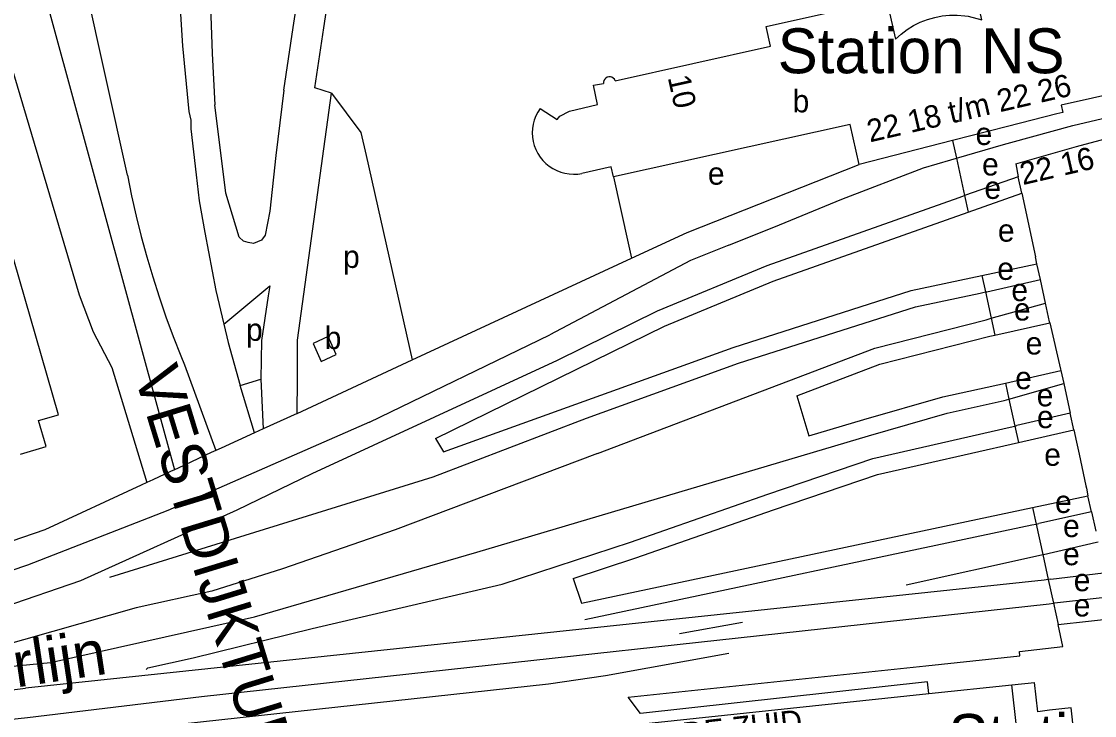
# Model space of a CAD drawing. Extents: x 160673 to 161924, y 382258 to 384145.
# Drawn here: x 161236.5 to 161427.8, y 383703.4 to 383827.1 of the extents above; entities that cross this region are included whole.
import ezdxf

# ---------------------------------------------------------------- set-up
doc = ezdxf.new("R2010")
doc.units = 0
for name, color, linetype in [('BLT_Basislijn', 7, 'Continuous'), ('BLT_Bebouwing', 7, 'Continuous'), ('BLT_Bebouwing_beschrifting', 7, 'Continuous'), ('BLT_Centroide', 7, 'Continuous'), ('BLT_Huisnummer_reeks', 7, 'Continuous'), ('BLT_Onderdoorgang_en_onderverdeling', 7, 'Continuous'), ('BLT_Spoorlijn', 7, 'Continuous'), ('BLT_Straatnaam_hoofdweg', 7, 'Continuous'), ('BLT_Straatnaam_verkleind', 7, 'Continuous'), ('BLT_Waternaam_spoorwegen', 7, 'Continuous')]:
    doc.layers.add(name, color=color, linetype=linetype)

msp = doc.modelspace()

# ---------------------------------------------------------------- linework, layer by layer
at = {"layer": 'BLT_Basislijn'}
for p, q in [((161285.67, 383770.3), (161291.77, 383814.32)), ((161402.46, 383805.86), (161403.15, 383802.71)), ((161297.95, 383803.18), (161306.13, 383766.77)), ((161403.15, 383802.71), (161404.6, 383796.06)), ((161413.72, 383801.71), (161414.18, 383799.39)), ((161342.05, 383799.41), (161344.64, 383787.56)), ((161414.81, 383796.48), (161414.18, 383799.39)), ((161404.6, 383796.06), (161405.25, 383793.1)), ((161405.25, 383793.1), (161414.81, 383796.48)), ((161414.81, 383796.48), (161417.23, 383785.13)), ((161344.64, 383787.56), (161345.22, 383784.92)), ((161306.13, 383766.77), (161345.22, 383784.92)), ((161407.71, 383781.82), (161417.5, 383783.91)), ((161417.5, 383783.91), (161417.23, 383785.13)), ((161418.12, 383781.08), (161417.5, 383783.91)), ((161407.71, 383781.82), (161408.35, 383778.89)), ((161272.55, 383773.17), (161280.77, 383779.97)), ((161419.03, 383776.9), (161418.12, 383781.08)), ((161408.35, 383778.89), (161409.38, 383774.2)), ((161419.77, 383773.54), (161419.03, 383776.9)), ((161409.38, 383774.2), (161410.03, 383771.21)), ((161410.03, 383771.21), (161419.8, 383773.39)), ((161419.8, 383773.39), (161419.77, 383773.54)), ((161419.8, 383773.39), (161421.74, 383765.11)), ((161285.65, 383757.25), (161306.13, 383766.77)), ((161265.53, 383765.93), (161271.16, 383750.65)), ((161411.9, 383762.66), (161421.79, 383764.87)), ((161421.74, 383765.11), (161421.79, 383764.87)), ((161421.79, 383764.87), (161422.29, 383762.58)), ((161275.46, 383762.2), (161279.18, 383763.35)), ((161279.18, 383763.35), (161279.57, 383754.48)), ((161411.9, 383762.66), (161412.52, 383759.79)), ((161278.02, 383753.78), (161275.46, 383762.2)), ((161422.29, 383762.58), (161423.43, 383757.29)), ((161412.52, 383759.79), (161413.57, 383755.01)), ((161424.07, 383754.34), (161423.43, 383757.29)), ((161413.57, 383755.01), (161414.21, 383752.08)), ((161414.21, 383752.08), (161424.07, 383754.34)), ((161389.08, 383746.35), (161414.21, 383752.08)), ((161425.01, 383750), (161426.23, 383744.36)), ((161416.74, 383740.48), (161426.61, 383742.57)), ((161427.23, 383739.7), (161426.61, 383742.57)), ((161416.74, 383740.48), (161417.38, 383737.55)), ((161427.23, 383739.7), (161428.03, 383736.29)), ((161417.38, 383737.55), (161418.57, 383732.12)), ((161418.57, 383732.12), (161419.54, 383727.65)), ((161419.54, 383727.65), (161420.47, 383723.43)), ((161420.47, 383723.43), (161421.3, 383719.63)), ((161312.67, 383698.33), (161398.23, 383707.34))]:
    msp.add_line(p, q, dxfattribs=at)
for points in [[(161255.37, 383799.71), (161247.75, 383833.99), (161242.16, 383860.4), (161241.46, 383864.27)], [(161232.13, 383863.24), (161238.32, 383843.97), (161239.28, 383836.83), (161263.75, 383747.21)], [(161269.44, 383849.92), (161270.45, 383821.38), (161270.94, 383812.22)], [(161229.21, 383837.29), (161246.74, 383778.37), (161249.27, 383771.77), (161252.58, 383765.42), (161258.85, 383744.93)], [(161291.77, 383814.32), (161288.79, 383815.27), (161290.41, 383825.95), (161291.95, 383836.18), (161292.02, 383837.62)], [(161264.62, 383834.33), (161264.76, 383829.35), (161265.17, 383822.72), (161266.33, 383811.03)], [(161283.24, 383814.81), (161284.89, 383825.98), (161285.59, 383830.23)], [(161283.24, 383814.81), (161281.85, 383803.19), (161280.75, 383793.31), (161279.93, 383789.01)], [(161291.77, 383814.32), (161296.99, 383807.31), (161297.95, 383803.18)], [(161266.33, 383811.03), (161266.67, 383809.48), (161266.67, 383807.97), (161267.62, 383799.77)], [(161279.93, 383789.01), (161279.25, 383788.1), (161277.87, 383787.55), (161276.91, 383787.69), (161276.09, 383787.96), (161275.27, 383788.65), (161272.94, 383796.47), (161270.94, 383812.22)], [(161413.72, 383801.71), (161424.54, 383804.79), (161436.59, 383807.98), (161446.29, 383810.15)], [(161345.22, 383784.92), (161355.13, 383789.48), (161385.8, 383801.62)], [(161255.37, 383799.71), (161256.12, 383796.04), (161256.95, 383792.4), (161257.85, 383788.77), (161258.83, 383785.16), (161259.89, 383781.58), (161261.03, 383778.02), (161262.24, 383774.48), (161263.53, 383770.97), (161264.89, 383767.49), (161265.53, 383765.93)], [(161267.62, 383799.77), (161268.16, 383795.1), (161269.19, 383789.47), (161271.11, 383779.16), (161272.55, 383773.17)], [(161310.29, 383752.78), (161351.12, 383772.77), (161370.51, 383780.82), (161405.25, 383793.1)], [(161310.29, 383752.78), (161311.71, 383750.38), (161363.37, 383769.02), (161395.11, 383779.12), (161407.71, 383781.82)], [(161280.77, 383779.97), (161280.48, 383778.22), (161279.25, 383770.26), (161279.18, 383763.35)], [(161272.55, 383773.17), (161273.34, 383769.89), (161275.46, 383762.2)], [(161285.65, 383757.25), (161285.67, 383763.37), (161285.67, 383770.3)], [(161374.72, 383760.4), (161389.53, 383766.02), (161409.13, 383771.01), (161410.03, 383771.21)], [(161374.72, 383760.4), (161376.84, 383753.23), (161386.67, 383756.14), (161400.76, 383760.19), (161411.9, 383762.66)], [(161285.65, 383757.25), (161279.57, 383754.48)], [(161278.02, 383753.78), (161272.08, 383751.07)], [(161279.57, 383754.48), (161278.02, 383753.78)], [(161424.07, 383754.34), (161424.55, 383752.13), (161425.01, 383750)], [(161270.32, 383750.27), (161264.42, 383747.52)], [(161271.16, 383750.65), (161270.32, 383750.27)], [(161272.08, 383751.07), (161271.16, 383750.65)], [(161264.42, 383747.52), (161263.75, 383747.21)], [(161259.89, 383745.41), (161258.85, 383744.93)], [(161263.75, 383747.21), (161263.05, 383746.89), (161259.89, 383745.41)], [(161334.86, 383727.83), (161346.01, 383731.5), (161370.54, 383740.05), (161389.08, 383746.35)], [(161257.81, 383744.45), (161240.64, 383736.52), (161228.63, 383732.4), (161189.65, 383721.41), (161189.71, 383721.22)], [(161258.85, 383744.93), (161257.81, 383744.45)], [(161426.23, 383744.36), (161426.32, 383743.95), (161426.61, 383742.57)], [(161334.86, 383727.83), (161336.3, 383723.46), (161416.74, 383740.48)], [(161409.96, 383677.53), (161413.03, 383681.57), (161414.1, 383686.83), (161414.32, 383693.83), (161414.32, 383693.83), (161414.08, 383699.88), (161413.89, 383701.48), (161413.02, 383708.9)]]:
    msp.add_lwpolyline(points, dxfattribs=at)
at = {"layer": 'BLT_Bebouwing'}
for p, q in [((161421.08, 383810.6), (161412.24, 383808.35)), ((161412.24, 383808.35), (161402.46, 383805.86)), ((161402.46, 383805.86), (161385.8, 383801.62)), ((161421.3, 383719.63), (161465.27, 383724.46)), ((161413.02, 383708.9), (161417.05, 383709.29)), ((161398.23, 383707.34), (161413.02, 383708.9)), ((161423.61, 383704.81), (161419.75, 383704.39))]:
    msp.add_line(p, q, dxfattribs=at)
for points in [[(161342.32, 383816.5), (161370.04, 383822.66), (161369.27, 383826.16), (161380.18, 383828.59)], [(161236.29, 383750), (161240.86, 383751.33), (161239.52, 383755.97), (161243.07, 383757), (161223.03, 383826.25)], [(161342.32, 383816.5), (161342.19, 383816.77), (161341.99, 383816.98), (161341.75, 383817.14), (161341.47, 383817.22), (161341.18, 383817.22), (161340.9, 383817.14), (161340.65, 383816.99), (161340.45, 383816.78), (161340.31, 383816.53), (161340.25, 383816.24), (161340.25, 383816.05)], [(161444.71, 383817.28), (161421.85, 383812.18), (161422.15, 383810.83), (161421.08, 383810.6)], [(161328.93, 383811.58), (161331.96, 383809.64), (161332.44, 383810.23), (161334.16, 383811.11), (161339.19, 383812.26), (161338.45, 383815.71), (161340.25, 383816.05)], [(161328.93, 383811.58), (161328.51, 383810.93), (161328.17, 383810.24), (161327.9, 383809.52), (161327.7, 383808.78), (161327.58, 383808.02), (161327.55, 383807.25), (161327.59, 383806.48), (161327.71, 383805.72), (161327.91, 383804.98), (161328.19, 383804.26), (161328.54, 383803.58), (161328.96, 383802.93), (161329.44, 383802.33), (161329.98, 383801.79), (161330.58, 383801.3), (161331.22, 383800.88), (161331.9, 383800.53), (161332.62, 383800.25), (161333.36, 383800.04), (161334.12, 383799.92), (161334.89, 383799.87), (161335.66, 383799.9), (161336.38, 383800.01)], [(161385.8, 383801.62), (161384.24, 383808.7), (161342.05, 383799.41)], [(161342.05, 383799.41), (161341.6, 383801.19), (161336.38, 383800.01)], [(161414.4, 383714.82), (161422.15, 383715.71), (161421.3, 383719.63)], [(161398.23, 383707.34), (161398.01, 383709.42), (161346.82, 383703.78), (161344.66, 383706.7), (161397.71, 383712.3), (161414.49, 383714.07), (161414.4, 383714.82)], [(161419.75, 383704.39), (161417.65, 383704.12), (161417.05, 383709.29)], [(161425.47, 383687.26), (161423.3, 383687.03), (161422.87, 383691.05), (161425.07, 383691.28), (161423.61, 383704.81)]]:
    msp.add_lwpolyline(points, dxfattribs=at)
msp.add_lwpolyline([(161288.48, 383769.71), (161289.93, 383766.49), (161292.6, 383767.72), (161291.13, 383770.93)], close=True, dxfattribs=at)
at = {"layer": 'BLT_Onderdoorgang_en_onderverdeling'}
msp.add_lwpolyline([(161390.94, 383829.94), (161392.29, 383823.93), (161393.29, 383824.83), (161394.37, 383825.64), (161395.51, 383826.35), (161396.72, 383826.95), (161397.98, 383827.44), (161399.28, 383827.81), (161400.6, 383828.06), (161401.95, 383828.19), (161403.29, 383828.2), (161404.64, 383828.09), (161405.23, 383828), (161407.7, 383827.35), (161406.92, 383830.86), (161434.88, 383836.95)], dxfattribs=at)
at = {"layer": 'BLT_Spoorlijn'}
msp.add_line((161412.52, 383759.79), (161422.29, 383762.58), dxfattribs=at)
for points in [[(161412.88, 383805.5), (161423.91, 383808.53), (161430.22, 383810.03)], [(161403.15, 383802.71), (161411.56, 383805.13), (161412.88, 383805.5)], [(161362.61, 383787.21), (161371.6, 383790.84), (161382.74, 383795.44), (161397.27, 383801.01), (161402.15, 383802.42), (161403.15, 383802.71)], [(161414.18, 383799.39), (161404.77, 383796.12)], [(161332.02, 383766.76), (161349.89, 383775.51), (161369.43, 383783.62), (161403.64, 383795.72), (161404.6, 383796.06)], [(161404.6, 383796.06), (161404.77, 383796.12)], [(161362.61, 383787.21), (161355.78, 383784.51), (161330.69, 383771.23)], [(161408.57, 383778.93), (161418.12, 383781.08)], [(161252.22, 383728.11), (161309.85, 383745.96), (161337.24, 383756.41), (161364.33, 383766.18), (161395.88, 383776.22), (161407.42, 383778.69), (161408.35, 383778.89)], [(161408.35, 383778.89), (161408.57, 383778.93)], [(161409.38, 383774.2), (161419.03, 383776.9)], [(161339.15, 383750.13), (161388.62, 383768.88), (161408.48, 383773.94), (161409.38, 383774.2)], [(161298.54, 383755.67), (161330.69, 383771.23)], [(161192.87, 383710.94), (161196.97, 383711.86), (161219.32, 383717.97), (161247.05, 383727.49), (161274.96, 383740.09), (161288.32, 383746.56), (161332.02, 383766.76)], [(161317.67, 383732.56), (161387.51, 383753.26), (161401.5, 383757.28), (161411.68, 383759.54), (161412.52, 383759.79)], [(161423.43, 383757.29), (161413.95, 383755.1)], [(161298.54, 383755.67), (161262.56, 383739.93), (161237.54, 383730.24), (161215.62, 383722.81), (161196.15, 383717.13), (161191.27, 383716.04)], [(161388.27, 383749.24), (161412.73, 383754.82), (161413.57, 383755.01)], [(161413.57, 383755.01), (161413.95, 383755.1)], [(161339.15, 383750.13), (161303.11, 383736.5), (161283.03, 383729.57), (161270.43, 383725.61), (161256.95, 383722.64), (161231.97, 383715.58), (161212.47, 383711.2), (161198.35, 383707.75), (161194.15, 383706.84)], [(161258.73, 383711.65), (161259, 383711.92), (161267.12, 383713.73), (161288.31, 383718.95), (161322.19, 383726.82), (161345.05, 383734.34), (161369.56, 383742.88), (161388.27, 383749.24)], [(161427.23, 383739.7), (161417.86, 383737.65)], [(161336.92, 383720.52), (161416.6, 383737.38), (161417.38, 383737.55)], [(161417.38, 383737.55), (161417.86, 383737.65)], [(161418.67, 383732.14), (161428.12, 383734.29), (161428.45, 383734.36)], [(161217.08, 383710.52), (161241.63, 383712.9), (161278.05, 383721.01), (161317.67, 383732.56)], [(161394.19, 383726.69), (161417.81, 383731.95), (161418.57, 383732.12)], [(161418.57, 383732.12), (161418.67, 383732.14)], [(161420, 383727.7), (161429.35, 383728.83)], [(161419.54, 383727.65), (161418.79, 383727.57), (161237.22, 383708.28)], [(161420, 383727.7), (161419.54, 383727.65)], [(161430.2, 383724.54), (161420.62, 383723.45)], [(161196.71, 383698.66), (161237.54, 383703.08), (161268.6, 383706.85), (161419.72, 383723.35), (161420.47, 383723.43)], [(161420.47, 383723.43), (161420.62, 383723.45)], [(161353.81, 383718.04), (161365, 383720.09)], [(161362.58, 383714.47), (161340.59, 383710.48), (161330.45, 383709.05), (161247.69, 383700), (161224.1, 383697.23)], [(161195.56, 383702.34), (161200.43, 383703.38), (161210.33, 383704.96), (161237.22, 383708.28)]]:
    msp.add_lwpolyline(points, dxfattribs=at)

# ---------------------------------------------------------------- texts
at = {"layer": 'BLT_Bebouwing_beschrifting'}
for p in [(161371.3, 383817.85), (161401.7, 383695.7)]:
    msp.add_text('Station NS', height=8, dxfattribs=at).set_placement(p)
at = {"layer": 'BLT_Centroide'}
for s, p in [('b', (161373.95, 383810.89)), ('e', (161406.57, 383805.07)), ('e', (161358.85, 383798)), ('e', (161407.73, 383799.64)), ('e', (161408.15, 383795.47)), ('e', (161410.55, 383787.85)), ('p', (161293.81, 383783.17)), ('e', (161410.44, 383781.04)), ('e', (161412.95, 383777.26)), ('e', (161413.4, 383773.8)), ('p', (161276.51, 383770.18)), ('b', (161290.54, 383768.72)), ('e', (161415.5, 383767.75)), ('e', (161413.63, 383761.58)), ('e', (161417.47, 383758.51)), ('e', (161417.51, 383754.63)), ('e', (161418.81, 383747.92)), ('e', (161420.74, 383739.52)), ('e', (161422.17, 383735.22)), ('e', (161422.17, 383730.21)), ('e', (161424.07, 383725.58)), ('e', (161424.07, 383721.08))]:
    msp.add_text(s, height=4, dxfattribs=at).set_placement(p)
at = {"layer": 'BLT_Huisnummer_reeks'}
for s, rotation, p in [('10', 282.496, (161351.68, 383817.11)), ('22 18 t/m 22 26', 13.0646, (161387.73, 383805.52)), ('22 16', 13.0646, (161414.99, 383797.91))]:
    msp.add_text(s, height=4, rotation=rotation, dxfattribs=at).set_placement(p)
at = {"layer": 'BLT_Straatnaam_hoofdweg'}
msp.add_text('VESTDIJKTUNNEL', height=8, rotation=286.9892, dxfattribs=at).set_placement((161256.49, 383764.3))
at = {"layer": 'BLT_Straatnaam_verkleind'}
msp.add_text('SPOORZIJDE ZUID', height=4, rotation=6.4196, dxfattribs=at).set_placement((161328.01, 383695.18))
at = {"layer": 'BLT_Waternaam_spoorwegen'}
msp.add_text('Spoorlijn', height=8, rotation=8.5774, dxfattribs=at).set_placement((161210.86, 383704.69))

doc.saveas('drawing.dxf')
